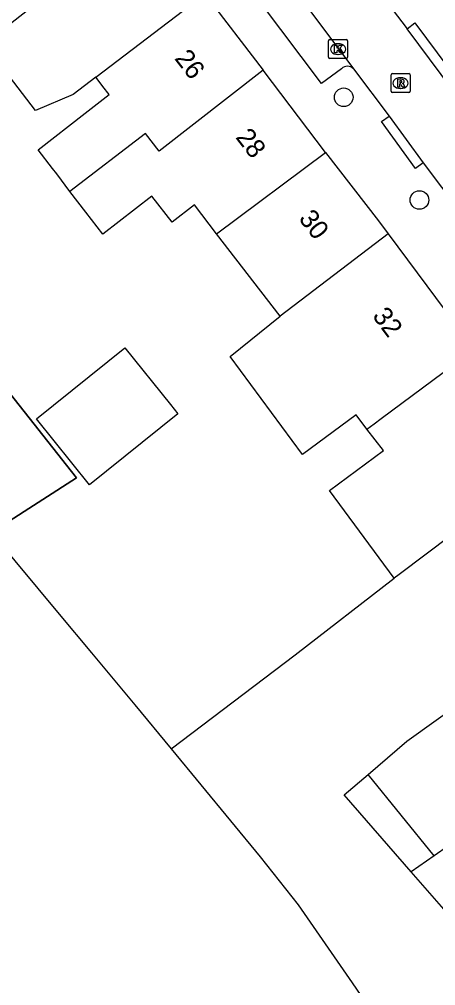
# Model space of a CAD drawing. Extents: x 160664 to 161506, y 382245 to 383288.
# Drawn here: x 161191.1 to 161213, y 383013.1 to 383063.8 of the extents above; entities that cross this region are included whole.
import ezdxf

# ---------------------------------------------------------------- set-up
doc = ezdxf.new("R2010")
doc.units = 0
for name, color, linetype in [('IMGEO_Boom', 7, 'Continuous'), ('IMGEO_Kolk', 7, 'Continuous'), ('IMGEO_Muur', 7, 'Continuous'), ('IMGEO_Pand', 7, 'Continuous'), ('IMGEO_Pand_nummerreeks', 7, 'Continuous'), ('IMGEO_Parkeervlak_open', 7, 'Continuous'), ('IMGEO_Rijbaan_lokaal_open', 7, 'Continuous'), ('IMGEO_Rioolput', 7, 'Continuous'), ('IMGEO_Voetpad_open', 7, 'Continuous')]:
    doc.layers.add(name, color=color, linetype=linetype)

msp = doc.modelspace()

# ---------------------------------------------------------------- linework, layer by layer
at = {"layer": 'IMGEO_Boom'}
for centre in [(161208.163, 383059.689), (161212.137, 383054.299)]:
    msp.add_circle(centre, 0.489, dxfattribs=at)
at = {"layer": 'IMGEO_Kolk'}
for p, q in [((161207.441, 383062.719), (161208.293, 383062.719)), ((161207.366, 383061.793), (161207.366, 383062.645)), ((161207.854, 383062.499), (161207.879, 383062.499)), ((161208.367, 383062.645), (161208.367, 383061.793)), ((161208.293, 383061.719), (161207.441, 383061.719)), ((161207.877, 383061.939), (161207.852, 383061.939))]:
    msp.add_line(p, q, dxfattribs=at)
for points in [[(161207.441, 383062.719), (161208.293, 383062.719)], [(161207.366, 383061.793), (161207.366, 383062.645)], [(161207.687, 383062.419), (161207.81, 383062.419), (161207.81, 383062.268), (161207.94, 383062.419), (161208.104, 383062.419), (161207.958, 383062.268), (161208.111, 383062.019), (161207.959, 383062.019), (161207.874, 383062.183), (161207.81, 383062.116), (161207.81, 383062.019), (161207.687, 383062.019), (161207.687, 383062.419)], [(161208.367, 383062.645), (161208.367, 383061.793)], [(161208.293, 383061.719), (161207.441, 383061.719)]]:
    msp.add_lwpolyline(points, dxfattribs=at)
for centre, start, end in [((161207.443, 383062.643), 91.552, 178.448), ((161207.443, 383062.643), 91.552, 178.448), ((161208.291, 383062.643), 1.552, 88.448), ((161208.291, 383062.643), 1.552, 88.448), ((161207.443, 383061.795), 181.552, 268.448), ((161207.443, 383061.795), 181.552, 268.448), ((161208.291, 383061.795), 271.552, 358.448), ((161208.291, 383061.795), 271.552, 358.448)]:
    msp.add_arc(centre, 0.0765, start, end, dxfattribs=at)
for centre, major_axis, ratio, start_param, end_param in [((161207.853, 383062.219), (-0.387, 0.002), 0.722429, 4.712389, 7.853982), ((161207.878, 383062.219), (-0.39, 0.002), 0.717154, 1.570796, 4.712389)]:
    msp.add_ellipse(centre, major_axis=major_axis, ratio=ratio, start_param=start_param, end_param=end_param, dxfattribs=at)
at = {"layer": 'IMGEO_Muur'}
msp.add_lwpolyline([(161188.59, 383068.086), (161175.134, 383057.903), (161180.27, 383053.027), (161182.682, 383054.225), (161194.136, 383039.726), (161186.569, 383034.862), (161181.216, 383031.542), (161181.726, 383030.87), (161174.185, 383025.121), (161174.124, 383025.2), (161173.794, 383024.943), (161173.862, 383024.856), (161167.259, 383019.517), (161167.052, 383019.715), (161166.876, 383019.535)], dxfattribs=at)
at = {"layer": 'IMGEO_Pand'}
for points in [[(161195.151, 383060.747), (161193.963, 383059.839), (161191.989, 383058.995), (161189.282, 383062.489), (161191.56, 383064.253), (161188.59, 383068.086)], [(161195.151, 383060.747), (161200.871, 383065.123)], [(161200.871, 383065.123), (161203.928, 383061.108)], [(161193.791, 383054.746), (161193.102, 383055.676), (161192.884, 383055.957), (161192.124, 383056.937), (161194.596, 383058.853), (161194.911, 383059.097), (161195.86, 383059.832), (161195.527, 383060.262), (161195.271, 383060.592), (161195.151, 383060.747)], [(161203.928, 383061.108), (161198.477, 383056.859), (161197.761, 383057.797), (161193.791, 383054.746)], [(161207.208, 383056.799), (161203.928, 383061.108)], [(161201.494, 383052.53), (161207.208, 383056.799)], [(161207.208, 383056.799), (161209.991, 383053.208), (161210.498, 383052.526)], [(161201.494, 383052.53), (161200.333, 383054.041), (161199.16, 383053.132), (161198.097, 383054.505), (161195.523, 383052.51), (161194.626, 383053.668), (161193.791, 383054.746)], [(161204.825, 383048.198), (161201.494, 383052.53)], [(161210.498, 383052.526), (161204.825, 383048.198)], [(161210.498, 383052.526), (161215.014, 383046.451)], [(161209.376, 383042.279), (161208.808, 383043.018), (161206.003, 383040.942), (161202.197, 383046.085), (161204.825, 383048.198)], [(161196.672, 383046.54), (161199.064, 383043.565), (161199.458, 383043.076), (161194.823, 383039.348), (161192.037, 383042.812), (161196.672, 383046.54)], [(161209.376, 383042.279), (161209.753, 383042.558), (161210.131, 383042.838), (161215.014, 383046.451)], [(161210.819, 383034.459), (161207.418, 383039.054), (161210.247, 383041.147), (161209.376, 383042.279)], [(161219.232, 383040.778), (161211.071, 383034.655), (161210.819, 383034.459)], [(161200.46, 383002.555), (161196.971, 383004.378), (161195.652, 383005.327), (161174.594, 383025.074), (161182.348, 383030.983), (161181.902, 383031.64), (161189.518, 383036.362), (161189.438, 383036.503), (161189.755, 383036.713), (161193.231, 383032.557), (161194.923, 383030.535), (161197.199, 383027.815), (161199.101, 383025.506)], [(161199.101, 383025.506), (161205.617, 383030.424), (161210.819, 383034.459)], [(161209.44, 383024.155), (161211.484, 383025.898), (161217.511, 383030.214)], [(161220.566, 383026.315), (161216.952, 383023.676), (161217.426, 383023.04), (161212.908, 383019.887)], [(161199.101, 383025.506), (161203.78, 383019.829), (161205.774, 383017.306), (161208.601, 383013.224), (161211.821, 383008.504)], [(161211.708, 383019.05), (161208.187, 383023.086), (161209.44, 383024.155)], [(161212.908, 383019.887), (161209.44, 383024.155)], [(161212.908, 383019.887), (161211.708, 383019.05)], [(161214.76, 383015.551), (161211.708, 383019.05)]]:
    msp.add_lwpolyline(points, dxfattribs=at)
at = {"layer": 'IMGEO_Parkeervlak_open'}
msp.add_lwpolyline([(161166.699, 383019.703), (161166.876, 383019.535), (161167.052, 383019.715), (161167.259, 383019.517), (161173.862, 383024.856), (161173.794, 383024.943), (161174.124, 383025.2), (161174.185, 383025.121), (161181.726, 383030.87), (161181.216, 383031.542), (161186.569, 383034.862), (161194.136, 383039.726), (161182.682, 383054.225), (161180.27, 383053.027), (161175.134, 383057.903), (161188.59, 383068.086)], dxfattribs=at)
at = {"layer": 'IMGEO_Rijbaan_lokaal_open'}
for points in [[(161199.742, 383078.896), (161205.737, 383070.968), (161208.195, 383067.658), (161210.707, 383064.319), (161211.487, 383063.289)], [(161198.628, 383074.592), (161208.675, 383061.18)], [(161214.455, 383059.319), (161211.487, 383063.289)], [(161208.675, 383061.18), (161210.549, 383058.707)], [(161210.549, 383058.707), (161212.331, 383056.241)], [(161212.331, 383056.241), (161217.2, 383049.792)]]:
    msp.add_lwpolyline(points, dxfattribs=at)
at = {"layer": 'IMGEO_Rioolput'}
for p, q in [((161210.647, 383060.007), (161210.647, 383060.859)), ((161210.722, 383060.933), (161211.574, 383060.933)), ((161211.135, 383060.713), (161211.16, 383060.713)), ((161211.648, 383060.859), (161211.648, 383060.007)), ((161211.158, 383060.153), (161211.133, 383060.153)), ((161211.574, 383059.933), (161210.722, 383059.933))]:
    msp.add_line(p, q, dxfattribs=at)
for points in [[(161210.647, 383060.007), (161210.647, 383060.859)], [(161210.722, 383060.933), (161211.574, 383060.933)], [(161211.648, 383060.859), (161211.648, 383060.007)], [(161211.236, 383060.631), (161210.984, 383060.633), (161210.984, 383060.233)], [(161210.984, 383060.233), (161211.108, 383060.233), (161211.108, 383060.395), (161211.119, 383060.395)], [(161211.162, 383060.552), (161211.108, 383060.552), (161211.108, 383060.471)], [(161211.108, 383060.471), (161211.16, 383060.471)], [(161211.166, 383060.366), (161211.237, 383060.233), (161211.377, 383060.233), (161211.312, 383060.359)], [(161211.574, 383059.933), (161210.722, 383059.933)]]:
    msp.add_lwpolyline(points, dxfattribs=at)
for centre, radius, start, end in [((161210.724, 383060.857), 0.0765, 91.552, 178.448), ((161210.724, 383060.857), 0.0765, 91.552, 178.448), ((161211.572, 383060.857), 0.0765, 1.552, 88.448), ((161211.572, 383060.857), 0.0765, 1.552, 88.448), ((161211.118, 383060.342), 0.0533, 26.0293, 88.6989), ((161211.144, 383060.66), 0.19, 274.7715, 282.9687), ((161211.168, 383060.456), 0.0964, 77.0061, 93.1865), ((161211.182, 383060.513), 0.0378, 276.6634, 79.6772), ((161211.235, 383060.521), 0.109, 350.3612, 89.416), ((161211.233, 383060.521), 0.112, 277.5842, 350.9817), ((161211.217, 383060.306), 0.108, 29.5134, 73.7905), ((161210.724, 383060.009), 0.0765, 181.552, 268.448), ((161210.724, 383060.009), 0.0765, 181.552, 268.448), ((161211.572, 383060.009), 0.0765, 271.552, 358.448), ((161211.572, 383060.009), 0.0765, 271.552, 358.448)]:
    msp.add_arc(centre, radius, start, end, dxfattribs=at)
for centre, major_axis, ratio, start_param, end_param in [((161211.134, 383060.433), (-0.387, 0.002), 0.722429, 4.712389, 7.853982), ((161211.159, 383060.433), (-0.39, 0.002), 0.717154, 1.570796, 4.712389)]:
    msp.add_ellipse(centre, major_axis=major_axis, ratio=ratio, start_param=start_param, end_param=end_param, dxfattribs=at)
at = {"layer": 'IMGEO_Voetpad_open'}
for points in [[(161208.054, 383061.189), (161206.991, 383060.404), (161197.494, 383073.038), (161198.555, 383073.898)], [(161211.487, 383063.289), (161211.887, 383063.588), (161214.855, 383059.618), (161214.455, 383059.319)], [(161212.331, 383056.241), (161211.926, 383055.949), (161210.144, 383058.415), (161210.549, 383058.707)]]:
    msp.add_lwpolyline(points, dxfattribs=at)
msp.add_arc((161208.36, 383060.893), 0.426, 42.3298, 136.0096, dxfattribs=at)

# ---------------------------------------------------------------- texts
at = {"layer": 'IMGEO_Pand_nummerreeks'}
for s, rotation, p in [('26', 307.7692, (161199.248, 383061.719)), ('28', 307.7692, (161202.453, 383057.58)), ('30', 307.7678, (161205.762, 383053.31)), ('32', 306.5029, (161209.632, 383048.209))]:
    msp.add_text(s, height=1, rotation=rotation, dxfattribs=at).set_placement(p)

doc.saveas('drawing.dxf')
